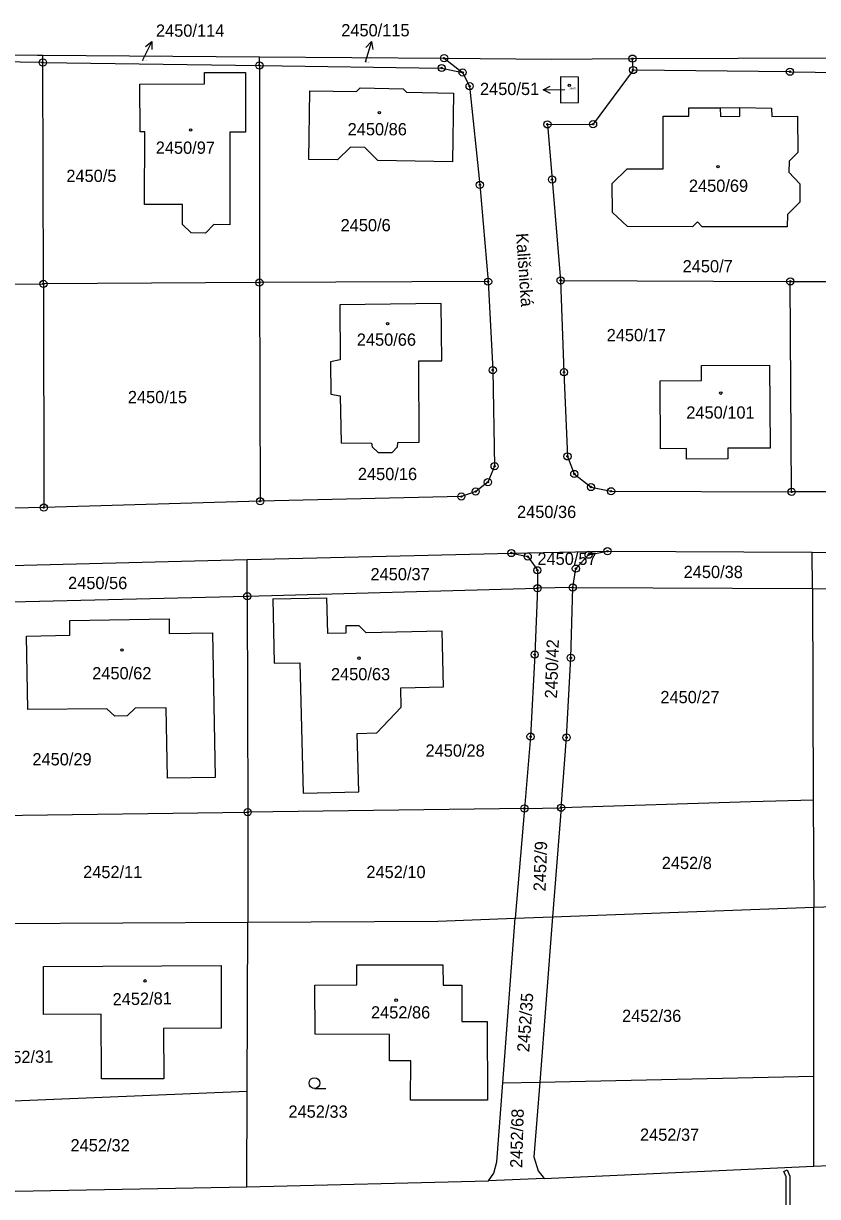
# Model space of a CAD drawing. Extents: x -755819 to -753140, y -1169796 to -1166000.
# Drawn here: x -755046.4 to -754936.1, y -1168484.4 to -1168321.6 of the extents above; entities that cross this region are included whole.
import ezdxf

# ---------------------------------------------------------------- set-up
doc = ezdxf.new("R2010")
doc.units = 0
for name, color, linetype in [('Vrstva 1', 7, 'Continuous'), ('Vrstva 15', 7, 'Continuous'), ('Vrstva 16', 7, 'Continuous'), ('Vrstva 18', 7, 'Continuous'), ('Vrstva 19', 7, 'Continuous'), ('Vrstva 24', 7, 'Continuous'), ('Vrstva 25', 7, 'Continuous'), ('Vrstva 27', 7, 'Continuous'), ('Vrstva 4', 7, 'Continuous'), ('Vrstva 6', 7, 'Continuous')]:
    doc.layers.add(name, color=color, linetype=linetype)

msp = doc.modelspace()

# ---------------------------------------------------------------- linework, layer by layer
at = {"layer": 'Vrstva 1'}
for p, q in [((-755073.52, -1168325.86), (-755044.42, -1168326.01)), ((-755043.68, -1168327.04), (-755073.52, -1168326.69)), ((-755044.42, -1168326.01), (-755043.68, -1168326.02)), ((-755043.68, -1168327.04), (-755043.68, -1168326.02)), ((-755043.68, -1168326.02), (-755013.61, -1168326.24)), ((-755013.61, -1168327.45), (-755013.61, -1168326.24)), ((-755013.61, -1168326.24), (-754987.97, -1168326.44)), ((-754987.97, -1168326.44), (-754973.04, -1168326.55)), ((-754987.97, -1168326.44), (-754985.4, -1168328.41)), ((-754973.04, -1168326.55), (-754961.82, -1168326.5)), ((-754961.82, -1168326.5), (-754903.24, -1168326.27)), ((-754961.73, -1168328.08), (-754961.82, -1168326.5)), ((-755043.59, -1168357.75), (-755043.68, -1168327.04)), ((-755043.68, -1168327.04), (-755013.61, -1168327.45)), ((-755021.24, -1168330), (-755021.23, -1168328.43)), ((-755021.23, -1168328.43), (-755015.56, -1168328.44)), ((-755015.56, -1168328.44), (-755015.54, -1168336.68)), ((-755013.61, -1168327.45), (-755013.61, -1168357.57)), ((-755013.61, -1168327.45), (-754988.31, -1168327.8)), ((-754988.31, -1168327.8), (-754985.4, -1168328.41)), ((-754985.4, -1168328.41), (-754984.43, -1168330.33)), ((-754961.73, -1168328.08), (-754967.3, -1168335.59)), ((-754939.96, -1168328.31), (-754961.73, -1168328.08)), ((-754939.96, -1168328.31), (-754932.94, -1168328.41)), ((-755030.19, -1168330.04), (-755021.24, -1168330)), ((-755030.17, -1168336.67), (-755030.19, -1168330.04)), ((-754969.31, -1168329.06), (-754971.83, -1168329.01)), ((-754971.83, -1168329.01), (-754971.81, -1168332.61)), ((-754969.31, -1168332.6), (-754969.31, -1168329.06)), ((-755006.75, -1168340.48), (-755006.61, -1168330.96)), ((-755006.61, -1168330.96), (-755000.15, -1168331.08)), ((-755000.15, -1168331.08), (-754999.61, -1168330.57)), ((-754999.61, -1168330.57), (-754993.65, -1168330.69)), ((-754993.65, -1168330.69), (-754993.19, -1168331.17)), ((-754993.19, -1168331.17), (-754986.67, -1168331.31)), ((-754986.67, -1168331.31), (-754986.8, -1168340.82)), ((-754984.43, -1168330.33), (-754983.01, -1168344.02)), ((-754971.81, -1168332.61), (-754969.31, -1168332.6)), ((-754954.01, -1168334.49), (-754954.01, -1168333.32)), ((-754954.01, -1168333.32), (-754949.63, -1168333.34)), ((-754949.63, -1168333.34), (-754946.93, -1168333.3)), ((-754946.93, -1168333.3), (-754942.52, -1168333.35)), ((-754942.52, -1168333.35), (-754942.5, -1168334.53)), ((-754957.58, -1168334.47), (-754954.01, -1168334.49)), ((-754957.58, -1168341.79), (-754957.58, -1168334.47)), ((-754942.5, -1168334.53), (-754938.91, -1168334.5)), ((-754938.91, -1168334.5), (-754938.87, -1168339.52)), ((-755029.52, -1168336.67), (-755030.17, -1168336.67)), ((-755029.56, -1168346.73), (-755029.52, -1168336.67)), ((-755017.7, -1168336.69), (-755017.72, -1168349.54)), ((-755015.54, -1168336.68), (-755017.7, -1168336.69)), ((-754973.63, -1168335.62), (-754967.3, -1168335.59)), ((-754973.63, -1168335.62), (-754972.99, -1168343.27)), ((-755000.96, -1168338.79), (-755002.79, -1168340.55)), ((-754998.98, -1168338.85), (-755000.96, -1168338.79)), ((-754997.19, -1168340.64), (-754998.98, -1168338.85)), ((-754938.87, -1168339.52), (-754940.09, -1168340.74)), ((-755002.79, -1168340.55), (-755006.75, -1168340.48)), ((-754986.8, -1168340.82), (-754997.19, -1168340.64)), ((-754940.09, -1168340.74), (-754940.13, -1168342.25)), ((-754972.99, -1168343.27), (-754971.8, -1168357.26)), ((-754964.64, -1168343.82), (-754962.58, -1168341.79)), ((-754962.58, -1168341.79), (-754957.58, -1168341.79)), ((-754940.13, -1168342.25), (-754938.59, -1168343.86)), ((-754983.01, -1168344.02), (-754981.87, -1168357.44)), ((-754964.61, -1168347.84), (-754964.64, -1168343.82)), ((-754938.59, -1168343.86), (-754938.57, -1168346.42)), ((-754938.57, -1168346.42), (-754940.31, -1168348.12)), ((-755024.27, -1168346.73), (-755029.56, -1168346.73)), ((-755024.27, -1168349.49), (-755024.27, -1168346.73)), ((-754962.52, -1168349.8), (-754964.61, -1168347.84)), ((-754940.31, -1168348.12), (-754940.33, -1168349.84)), ((-755023.08, -1168350.68), (-755024.27, -1168349.49)), ((-755019.96, -1168349.53), (-755021.11, -1168350.69)), ((-755017.72, -1168349.54), (-755019.96, -1168349.53)), ((-754953.51, -1168349.82), (-754962.52, -1168349.8)), ((-754952.8, -1168349.14), (-754953.51, -1168349.82)), ((-754952.14, -1168349.82), (-754952.8, -1168349.14)), ((-755021.11, -1168350.69), (-755023.08, -1168350.68)), ((-754940.33, -1168349.84), (-754952.14, -1168349.82)), ((-755073.61, -1168357.88), (-755043.59, -1168357.75)), ((-755013.61, -1168357.57), (-755043.59, -1168357.75)), ((-755043.59, -1168357.75), (-755043.54, -1168388.78)), ((-754981.87, -1168357.44), (-755013.61, -1168357.57)), ((-755013.61, -1168357.57), (-755013.51, -1168387.9)), ((-754981.87, -1168357.44), (-754981.22, -1168369.71)), ((-754971.8, -1168357.26), (-754971.33, -1168370.01)), ((-754971.8, -1168357.26), (-754939.92, -1168357.4)), ((-754939.73, -1168386.6), (-754939.92, -1168357.4)), ((-754939.92, -1168357.4), (-754932.9, -1168357.41)), ((-754988.39, -1168360.45), (-755002.45, -1168360.65)), ((-755002.45, -1168360.65), (-755002.39, -1168368.3)), ((-754988.31, -1168368.43), (-754988.39, -1168360.45)), ((-755002.39, -1168368.3), (-755003.72, -1168368.58)), ((-755003.72, -1168368.58), (-755003.71, -1168373.03)), ((-754991.45, -1168379.72), (-754991.5, -1168368.43)), ((-754991.5, -1168368.43), (-754988.31, -1168368.43)), ((-754952.26, -1168369.05), (-754942.79, -1168369.01)), ((-754952.25, -1168371.16), (-754952.26, -1168369.05)), ((-754942.79, -1168369.01), (-754942.73, -1168380.52)), ((-754981.22, -1168369.71), (-754980.96, -1168383.04)), ((-754971.33, -1168370.01), (-754970.85, -1168381.68)), ((-754958, -1168371.19), (-754952.25, -1168371.16)), ((-754957.93, -1168380.62), (-754958, -1168371.19)), ((-755003.71, -1168373.03), (-755002.38, -1168373.27)), ((-755002.38, -1168373.27), (-755002.26, -1168379.79)), ((-755002.26, -1168379.79), (-754998.05, -1168379.84)), ((-754998.05, -1168379.84), (-754997.98, -1168380.36)), ((-754997.98, -1168380.36), (-754997.12, -1168381.16)), ((-754995.17, -1168381.15), (-754994.42, -1168380.37)), ((-754994.42, -1168380.37), (-754994.41, -1168379.74)), ((-754994.41, -1168379.74), (-754991.45, -1168379.72)), ((-754954.33, -1168380.6), (-754957.93, -1168380.62)), ((-754954.33, -1168382.06), (-754954.33, -1168380.6)), ((-754942.73, -1168380.52), (-754948.58, -1168380.55)), ((-754948.58, -1168380.55), (-754948.58, -1168382.03)), ((-754997.12, -1168381.16), (-754995.17, -1168381.15)), ((-754970.85, -1168381.68), (-754969.9, -1168384.12)), ((-754948.58, -1168382.03), (-754954.33, -1168382.06)), ((-754980.96, -1168383.04), (-754981.89, -1168385.25)), ((-754981.89, -1168385.25), (-754983.59, -1168386.56)), ((-754969.9, -1168384.12), (-754967.58, -1168385.93)), ((-754983.59, -1168386.56), (-754985.58, -1168387.25)), ((-754967.58, -1168385.93), (-754964.79, -1168386.52)), ((-754964.79, -1168386.52), (-754939.73, -1168386.6)), ((-754909.18, -1168386.6), (-754939.73, -1168386.6)), ((-755043.54, -1168388.78), (-755073.56, -1168389.45)), ((-755013.51, -1168387.9), (-755043.54, -1168388.78)), ((-754985.58, -1168387.25), (-755013.51, -1168387.9)), ((-755015.3, -1168396), (-754978.64, -1168395.09)), ((-754978.64, -1168395.09), (-754965.29, -1168394.84)), ((-754978.64, -1168395.09), (-754976.37, -1168395.58)), ((-754969.68, -1168397.25), (-754967.91, -1168395.32)), ((-754967.91, -1168395.32), (-754965.29, -1168394.84)), ((-754965.29, -1168394.84), (-754936.86, -1168394.99)), ((-754936.84, -1168400.02), (-754936.86, -1168394.99)), ((-754936.86, -1168394.99), (-754908.15, -1168395.14)), ((-755055.13, -1168396.99), (-755015.3, -1168396)), ((-755015.29, -1168401.09), (-755015.3, -1168396)), ((-754976.37, -1168395.58), (-754975.03, -1168397.48)), ((-754975.03, -1168397.48), (-754975.01, -1168399.97)), ((-754970.12, -1168399.87), (-754969.68, -1168397.25)), ((-755015.29, -1168401.09), (-754975.01, -1168399.97)), ((-754975.01, -1168399.97), (-754975.4, -1168409.18)), ((-754970.12, -1168399.87), (-754975.01, -1168399.97)), ((-754970.38, -1168409.63), (-754970.12, -1168399.87)), ((-754970.12, -1168399.87), (-754936.84, -1168400.02)), ((-754936.84, -1168400.02), (-754936.72, -1168429.36)), ((-754936.84, -1168400.02), (-754908.15, -1168400.11)), ((-755055.15, -1168402.05), (-755015.29, -1168401.09)), ((-755015.29, -1168401.09), (-755015.24, -1168431.05)), ((-755011.77, -1168401.45), (-755004.25, -1168401.28)), ((-755011.77, -1168401.45), (-755011.58, -1168410.36)), ((-755004.13, -1168406.27), (-755004.25, -1168401.28)), ((-755039.94, -1168404.43), (-755026.16, -1168404.23)), ((-755039.91, -1168406.47), (-755039.94, -1168404.43)), ((-755026.16, -1168404.23), (-755026.13, -1168406.26)), ((-755045.93, -1168406.6), (-755039.91, -1168406.47)), ((-755045.77, -1168416.8), (-755045.93, -1168406.6)), ((-755026.13, -1168406.26), (-755020.13, -1168406.16)), ((-755020.13, -1168406.16), (-755019.76, -1168426.23)), ((-755001.6, -1168406.21), (-755004.13, -1168406.27)), ((-754999.76, -1168405.18), (-755001.62, -1168405.21)), ((-755001.62, -1168405.21), (-755001.6, -1168406.21)), ((-754998.79, -1168406.15), (-754999.76, -1168405.18)), ((-754988.25, -1168405.91), (-754998.79, -1168406.15)), ((-754988.05, -1168413.63), (-754988.25, -1168405.91)), ((-754975.4, -1168409.18), (-754975.97, -1168420.56)), ((-754970.97, -1168420.68), (-754970.38, -1168409.63)), ((-755011.58, -1168410.36), (-755007.98, -1168410.32)), ((-755007.98, -1168410.32), (-755007.54, -1168428.4)), ((-754993.98, -1168413.78), (-754988.05, -1168413.63)), ((-754993.92, -1168416.48), (-754993.98, -1168413.78)), ((-754997.33, -1168420.05), (-754993.92, -1168416.48)), ((-755034.8, -1168416.68), (-755045.77, -1168416.8)), ((-755033.68, -1168417.71), (-755034.8, -1168416.68)), ((-755031.97, -1168417.67), (-755033.68, -1168417.71)), ((-755030.87, -1168416.61), (-755031.97, -1168417.67)), ((-755026.54, -1168416.58), (-755030.87, -1168416.61)), ((-755026.37, -1168426.32), (-755026.54, -1168416.58)), ((-755000.02, -1168420.12), (-754997.33, -1168420.05)), ((-754999.82, -1168428.21), (-755000.02, -1168420.12)), ((-754975.97, -1168420.56), (-754976.82, -1168430.53)), ((-754971.73, -1168430.42), (-754970.97, -1168420.68)), ((-755019.76, -1168426.23), (-755026.37, -1168426.32)), ((-755007.54, -1168428.4), (-754999.82, -1168428.21)), ((-754936.72, -1168429.36), (-754945.4, -1168429.6)), ((-754936.72, -1168429.36), (-754936.66, -1168444.23)), ((-755055.28, -1168431.59), (-755015.24, -1168431.05)), ((-754976.82, -1168430.53), (-755015.24, -1168431.05)), ((-755015.24, -1168431.05), (-755015.21, -1168446.3)), ((-754976.82, -1168430.53), (-754978.12, -1168445.76)), ((-754976.82, -1168430.53), (-754974.3, -1168430.5)), ((-754974.3, -1168430.5), (-754971.73, -1168430.42)), ((-754971.73, -1168430.42), (-754972.91, -1168445.56)), ((-754945.4, -1168429.6), (-754971.73, -1168430.42)), ((-754936.66, -1168444.23), (-754914.89, -1168443.43)), ((-754988.82, -1168446.15), (-754978.12, -1168445.76)), ((-754979.82, -1168468.61), (-754978.12, -1168445.76)), ((-754978.12, -1168445.76), (-754972.91, -1168445.56)), ((-754972.91, -1168445.56), (-754974.7, -1168468.5)), ((-754972.91, -1168445.56), (-754936.66, -1168444.23)), ((-754936.66, -1168467.65), (-754936.66, -1168444.23)), ((-755055.35, -1168446.53), (-755015.21, -1168446.3)), ((-755015.31, -1168469.74), (-755015.21, -1168446.3)), ((-755015.21, -1168446.3), (-754988.82, -1168446.15)), ((-755043.6, -1168452.45), (-755018.94, -1168452.29)), ((-755018.94, -1168452.29), (-755018.9, -1168460.99)), ((-755000.08, -1168452.21), (-754988.15, -1168452.2)), ((-755000.08, -1168455.01), (-755000.08, -1168452.21)), ((-754988.15, -1168452.2), (-754988.1, -1168455.04)), ((-755043.58, -1168459.1), (-755043.6, -1168452.45)), ((-755005.94, -1168455.06), (-755000.08, -1168455.01)), ((-755005.89, -1168461.85), (-755005.94, -1168455.06)), ((-754988.1, -1168455.04), (-754985.52, -1168455.03)), ((-754985.52, -1168455.03), (-754985.52, -1168460.06)), ((-755035.59, -1168459.05), (-755043.58, -1168459.1)), ((-755035.55, -1168468.03), (-755035.59, -1168459.05)), ((-754985.52, -1168460.06), (-754981.98, -1168460.09)), ((-754981.98, -1168460.09), (-754981.97, -1168470.99)), ((-755018.9, -1168460.99), (-755026.94, -1168461.04)), ((-755026.94, -1168461.04), (-755026.9, -1168468.05)), ((-754995.57, -1168461.9), (-755005.89, -1168461.85)), ((-754995.56, -1168465.52), (-754995.57, -1168461.9)), ((-754992.61, -1168465.54), (-754995.56, -1168465.52)), ((-754992.63, -1168471.01), (-754992.61, -1168465.54)), ((-755026.9, -1168468.05), (-755035.55, -1168468.03)), ((-754980.64, -1168479.54), (-754979.82, -1168468.61)), ((-754974.7, -1168468.5), (-754975.51, -1168478.86)), ((-754936.66, -1168480.16), (-754936.66, -1168467.65)), ((-755015.37, -1168483.03), (-755015.31, -1168469.74)), ((-754981.97, -1168470.99), (-754992.63, -1168471.01)), ((-754981.09, -1168481.1), (-754980.64, -1168479.54)), ((-754975.51, -1168478.86), (-754974.91, -1168480.78)), ((-754936.66, -1168480.16), (-754916.09, -1168479.23)), ((-754981.83, -1168482.19), (-754981.09, -1168481.1)), ((-754974.91, -1168480.78), (-754974.09, -1168481.85)), ((-754974.09, -1168481.85), (-754936.66, -1168480.16)), ((-755055.51, -1168483.78), (-755015.37, -1168483.03)), ((-755015.37, -1168483.03), (-754981.83, -1168482.19)), ((-754974.09, -1168481.85), (-754981.83, -1168482.19))]:
    msp.add_line(p, q, dxfattribs=at)
at = {"layer": 'Vrstva 16'}
for p, q in [((-755028.55, -1168324.14), (-755029.89, -1168326.82)), ((-754998.06, -1168324.13), (-754998.92, -1168327)), ((-754974.22, -1168330.84), (-754971.22, -1168330.76))]:
    msp.add_line(p, q, dxfattribs=at)
for points in [[(-755029.44, -1168324.81), (-755028.55, -1168324.14), (-755028.55, -1168325.25)], [(-754998.83, -1168324.94), (-754998.06, -1168324.13), (-754997.87, -1168325.23)], [(-754973.2, -1168331.32), (-754974.22, -1168330.84), (-754973.23, -1168330.32)]]:
    msp.add_lwpolyline(points, dxfattribs=at)
at = {"layer": 'Vrstva 24'}
for centre, radius in [((-755043.68, -1168327.04), 0.5), ((-755043.68, -1168327.04), 0.1), ((-755013.61, -1168327.45), 0.5), ((-754987.97, -1168326.44), 0.5), ((-754987.97, -1168326.44), 0.1), ((-754961.82, -1168326.5), 0.5), ((-754961.82, -1168326.5), 0.1), ((-755013.61, -1168327.45), 0.1), ((-754988.31, -1168327.8), 0.5), ((-754988.31, -1168327.8), 0.1), ((-754985.4, -1168328.41), 0.5), ((-754985.4, -1168328.41), 0.1), ((-754961.73, -1168328.08), 0.5), ((-754961.73, -1168328.08), 0.1), ((-754939.96, -1168328.31), 0.5), ((-754939.96, -1168328.31), 0.1), ((-754984.43, -1168330.33), 0.5), ((-754984.43, -1168330.33), 0.1), ((-754973.63, -1168335.62), 0.5), ((-754967.3, -1168335.59), 0.5), ((-754973.63, -1168335.62), 0.1), ((-754967.3, -1168335.59), 0.1), ((-754972.99, -1168343.27), 0.5), ((-754972.99, -1168343.27), 0.1), ((-754983.01, -1168344.02), 0.5), ((-754983.01, -1168344.02), 0.1), ((-755043.59, -1168357.75), 0.5), ((-755043.59, -1168357.75), 0.1), ((-755013.61, -1168357.57), 0.5), ((-755013.61, -1168357.57), 0.1), ((-754981.87, -1168357.44), 0.5), ((-754981.87, -1168357.44), 0.1), ((-754971.8, -1168357.26), 0.5), ((-754971.8, -1168357.26), 0.1), ((-754939.92, -1168357.4), 0.5), ((-754939.92, -1168357.4), 0.1), ((-754981.22, -1168369.71), 0.5), ((-754981.22, -1168369.71), 0.1), ((-754971.33, -1168370.01), 0.5), ((-754971.33, -1168370.01), 0.1), ((-754970.85, -1168381.68), 0.5), ((-754970.85, -1168381.68), 0.1), ((-754980.96, -1168383.04), 0.5), ((-754980.96, -1168383.04), 0.1), ((-754969.9, -1168384.12), 0.5), ((-754981.89, -1168385.25), 0.5), ((-754981.89, -1168385.25), 0.1), ((-754969.9, -1168384.12), 0.1), ((-754967.58, -1168385.93), 0.5), ((-754985.58, -1168387.25), 0.5), ((-754985.58, -1168387.25), 0.1), ((-754983.59, -1168386.56), 0.5), ((-754983.59, -1168386.56), 0.1), ((-754967.58, -1168385.93), 0.1), ((-754964.79, -1168386.52), 0.5), ((-754964.79, -1168386.52), 0.1), ((-754939.73, -1168386.6), 0.5), ((-754939.73, -1168386.6), 0.1), ((-755043.54, -1168388.78), 0.5), ((-755043.54, -1168388.78), 0.1), ((-755013.51, -1168387.9), 0.5), ((-755013.51, -1168387.9), 0.1), ((-754978.64, -1168395.09), 0.5), ((-754978.64, -1168395.09), 0.1), ((-754976.37, -1168395.58), 0.5), ((-754967.91, -1168395.32), 0.5), ((-754967.91, -1168395.32), 0.1), ((-754965.29, -1168394.84), 0.5), ((-754965.29, -1168394.84), 0.1), ((-754976.37, -1168395.58), 0.1), ((-754975.03, -1168397.48), 0.5), ((-754969.68, -1168397.25), 0.5), ((-754975.03, -1168397.48), 0.1), ((-754969.68, -1168397.25), 0.1), ((-754975.01, -1168399.97), 0.5), ((-754975.01, -1168399.97), 0.1), ((-754970.12, -1168399.87), 0.5), ((-754970.12, -1168399.87), 0.1), ((-755015.29, -1168401.09), 0.5), ((-755015.29, -1168401.09), 0.1), ((-754975.4, -1168409.18), 0.5), ((-754975.4, -1168409.18), 0.1), ((-754970.38, -1168409.63), 0.5), ((-754970.38, -1168409.63), 0.1), ((-754975.97, -1168420.56), 0.5), ((-754975.97, -1168420.56), 0.1), ((-754970.97, -1168420.68), 0.5), ((-754970.97, -1168420.68), 0.1), ((-755015.24, -1168431.05), 0.5), ((-755015.24, -1168431.05), 0.1), ((-754976.82, -1168430.53), 0.5), ((-754976.82, -1168430.53), 0.1), ((-754971.73, -1168430.42), 0.5), ((-754971.73, -1168430.42), 0.1)]:
    msp.add_circle(centre, radius, dxfattribs=at)
at = {"layer": 'Vrstva 25'}
msp.add_line((-755005.97, -1168469.38), (-755004.37, -1168469.38), dxfattribs=at)
for centre, radius in [((-754970.59, -1168330.2), 0.175), ((-754996.96, -1168334), 0.175), ((-755023.16, -1168336.4), 0.175), ((-754949.95, -1168341.49), 0.175), ((-754995.81, -1168363.26), 0.175), ((-754949.57, -1168372.9), 0.175), ((-755032.68, -1168408.54), 0.175), ((-754999.79, -1168409.67), 0.175), ((-755029.49, -1168454.45), 0.175), ((-754994.63, -1168457.12), 0.175), ((-755005.97, -1168468.63), 0.75)]:
    msp.add_circle(centre, radius, dxfattribs=at)
at = {"layer": 'Vrstva 27'}
for p, q in [((-754940.8, -1168480.87), (-754940.34, -1168480.67)), ((-754940.47, -1168481.64), (-754940.8, -1168480.87)), ((-754940.34, -1168480.67), (-754939.97, -1168481.54)), ((-754939.97, -1168481.54), (-754939.98, -1168493.29)), ((-754940.48, -1168493.31), (-754940.47, -1168481.64))]:
    msp.add_line(p, q, dxfattribs=at)
at = {"layer": 'Vrstva 4'}
for p, q in [((-754949.63, -1168333.34), (-754949.61, -1168334.53)), ((-754946.94, -1168334.49), (-754946.93, -1168333.3)), ((-754949.61, -1168334.53), (-754946.94, -1168334.49))]:
    msp.add_line(p, q, dxfattribs=at)
at = {"layer": 'Vrstva 6'}
for p, q in [((-754979.82, -1168468.61), (-754974.7, -1168468.5)), ((-754974.7, -1168468.5), (-754936.66, -1168467.65)), ((-755055.46, -1168471.41), (-755015.31, -1168469.74))]:
    msp.add_line(p, q, dxfattribs=at)

# ---------------------------------------------------------------- texts
at = {"layer": 'Vrstva 15'}
msp.add_text('Kališnická', height=1.7, rotation=274.0457, dxfattribs=at).set_placement((-754978, -1168350.76))
at = {"layer": 'Vrstva 16'}
for s, p in [('2450/114', (-755027.97, -1168323.46)), ('2450/115', (-755002.25, -1168323.41)), ('2450/51', (-754982.99, -1168331.55))]:
    msp.add_text(s, height=1.7, dxfattribs=at).set_placement(p)
at = {"layer": 'Vrstva 18'}
for s, height, p in [('2450/114', 0.1, (-755029.88, -1168326.82)), ('2450/115', 0.1, (-754998.91, -1168327)), ('2450/5', 1.7, (-755040.41, -1168343.61)), ('2450/6', 1.7, (-755002.34, -1168350.45)), ('2450/7', 1.7, (-754954.86, -1168356.15)), ('2450/17', 1.7, (-754965.4, -1168365.7)), ('2450/15', 1.7, (-755031.87, -1168374.3)), ('2450/16', 1.7, (-754999.94, -1168384.97)), ('2450/36', 1.7, (-754977.85, -1168390.23)), ('2450/57', 1.7, (-754975.02, -1168396.73)), ('2450/38', 1.7, (-754954.72, -1168398.56)), ('2450/56', 1.7, (-755040.17, -1168400.09)), ('2450/37', 1.7, (-754998.19, -1168398.87)), ('2450/27', 1.7, (-754957.95, -1168415.92)), ('2450/29', 1.7, (-755045.12, -1168424.55)), ('2450/28', 1.7, (-754990.55, -1168423.34)), ('2452/8', 1.7, (-754957.76, -1168438.93)), ('2452/11', 1.7, (-755038.08, -1168440.19)), ('2452/10', 1.7, (-754998.76, -1168440.19)), ('2452/36', 1.7, (-754963.27, -1168460.14)), ('2452/33', 1.7, (-755009.58, -1168473.43)), ('2452/37', 1.7, (-754960.78, -1168476.63)), ('2452/32', 1.7, (-755039.83, -1168478.1))]:
    msp.add_text(s, height=height, dxfattribs=at).set_placement(p)
for s, rotation, p in [('2450/42', 88.1209, (-754972.3, -1168415.29)), ('2452/9', 88.1782, (-754973.88, -1168442.04)), ('2452/35', 85.9437, (-754976.16, -1168464.37)), ('2452/31', 1.0886, (-755050.43, -1168465.92)), ('2452/68', 88.522, (-754977.12, -1168480.42))]:
    msp.add_text(s, height=1.7, rotation=rotation, dxfattribs=at).set_placement(p)
at = {"layer": 'Vrstva 19'}
for s, height, p in [('2450/51', 0.2, (-754970.59, -1168330.74)), ('2450/86', 1.7, (-755001.36, -1168337.14)), ('2450/97', 1.7, (-755028, -1168339.7)), ('2450/69', 1.7, (-754953.99, -1168344.98)), ('2450/66', 1.7, (-755000.09, -1168366.33)), ('2450/101', 1.7, (-754954.35, -1168376.44)), ('2450/62', 1.7, (-755036.82, -1168412.61)), ('2450/63', 1.7, (-755003.68, -1168412.74)), ('2452/86', 1.7, (-754998.12, -1168459.66))]:
    msp.add_text(s, height=height, dxfattribs=at).set_placement(p)
msp.add_text('2452/81', height=1.7, rotation=1.0886, dxfattribs=at).set_placement((-755033.97, -1168457.85))

doc.saveas('drawing.dxf')
